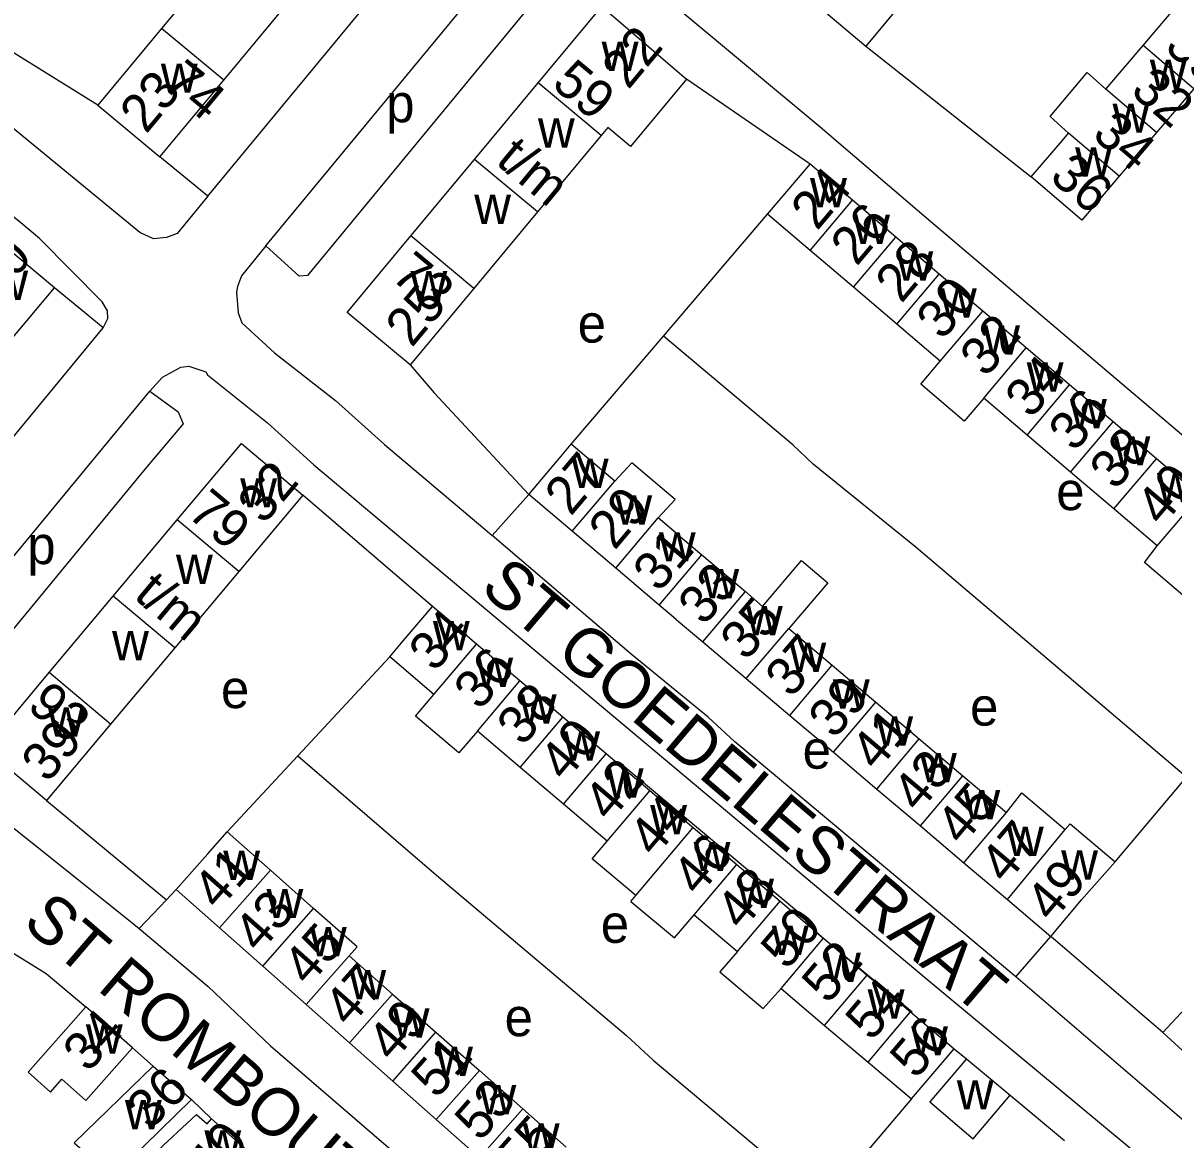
# Model space of a CAD drawing. Extents: x 161258 to 163262, y 380749 to 382054.
# Drawn here: x 162931.4 to 163052.1, y 381530.8 to 381648 of the extents above; entities that cross this region are included whole.
import ezdxf

# ---------------------------------------------------------------- set-up
doc = ezdxf.new("R2010")
doc.units = 0
for name, color, linetype in [('BLT_Basislijn', 7, 'Continuous'), ('BLT_Bebouwing', 7, 'Continuous'), ('BLT_Centroide', 7, 'Continuous'), ('BLT_Huisnummer', 7, 'Continuous'), ('BLT_Huisnummer_ tussenligend', 7, 'Continuous'), ('BLT_Huisnummer_reeks', 7, 'Continuous'), ('BLT_Onderverdeling_panden', 7, 'Continuous'), ('BLT_Straatnaam', 7, 'Continuous')]:
    doc.layers.add(name, color=color, linetype=linetype)

msp = doc.modelspace()

# ---------------------------------------------------------------- linework, layer by layer
at = {"layer": 'BLT_Basislijn'}
for p, q in [((162950.82, 381629.81), (162977.52, 381662.1)), ((162956.91, 381624.62), (162982.59, 381655.68)), ((162939.27, 381639.36), (162924.7, 381648.4)), ((163019.9, 381645.55), (163037.23, 381631.83)), ((163014.04, 381633.17), (163001.06, 381642.1)), ((162950.82, 381629.81), (162945.8, 381633.93)), ((162998.65, 381615.11), (163009.57, 381627.92)), ((162939.85, 381616.01), (162934.72, 381620.18)), ((162988.97, 381603.77), (162998.65, 381615.11)), ((162974.39, 381586.74), (162960.8, 381598.43)), ((162984.51, 381598.5), (162980.68, 381594.19)), ((162969.91, 381581.46), (162960.26, 381571.07)), ((162960.26, 381571.07), (162952.85, 381563.09)), ((163046.04, 381559.93), (163053.55, 381568.82)), ((162933.9, 381566.37), (162946.47, 381555.97)), ((162947.5, 381557.05), (162946.47, 381555.97)), ((162946.47, 381555.97), (162943.6, 381552.94)), ((163035.62, 381547.86), (163039.31, 381552.12)), ((163051.07, 381542.04), (163039.31, 381552.12)), ((162945.08, 381538.5), (162942.9, 381540.41)), ((163029.15, 381540.32), (163030.45, 381539.25)), ((163035.04, 381535.44), (163040.75, 381530.7)), ((162951.22, 381532.95), (162949.1, 381534.98)), ((163024.68, 381535.05), (163015.39, 381524.18))]:
    msp.add_line(p, q, dxfattribs=at)
for points in [[(163035.79, 381664.62), (163035.39, 381664.16), (163019.9, 381645.55)], [(162982.59, 381655.68), (162982.92, 381655.96), (162983.14, 381656.6), (162984.49, 381658.12), (162987.04, 381658.99), (162989.05, 381658.78), (162990.32, 381658.03), (162999.22, 381650.31), (163015.1, 381637.09), (163026.02, 381627.75), (163057.87, 381600.69), (163085.05, 381577.63), (163092.33, 381571.16), (163092.65, 381569.57), (163088.3, 381564.95)], [(162982.59, 381655.68), (162986.38, 381652.69), (162985.84, 381651.3), (162961.28, 381621.48), (162960.42, 381621.43), (162956.91, 381624.62)], [(163008.13, 381654.97), (163009.06, 381654.68), (163019.9, 381645.55)], [(162950.82, 381629.81), (162947.61, 381625.88), (162946.5, 381625.47), (162945.12, 381625.33), (162943.67, 381626), (162925.35, 381641.05), (162921.05, 381644.96)], [(162939.85, 381616.01), (162940.32, 381616.96), (162940.28, 381617.79), (162939.72, 381618.72), (162933.15, 381625.39), (162931.21, 381627.01), (162917.1, 381638.3)], [(162956.91, 381624.62), (162954.36, 381621.47), (162953.93, 381620.35), (162953.82, 381619.74), (162954.02, 381617.58), (162954.39, 381616.52), (162957.82, 381613.36), (162964.21, 381608.37), (162969.35, 381603.74), (162979.69, 381595.04), (162980.68, 381594.19)], [(162913.08, 381583.24), (162921.21, 381593.42), (162939.85, 381616.01)], [(163053.55, 381568.82), (163025.16, 381592.93), (163014.35, 381601.69), (163012.22, 381603.7), (162998.65, 381615.11)], [(162944.72, 381609.34), (162946.07, 381610.82), (162947.99, 381611.88), (162948.82, 381611.97), (162950.63, 381611.39), (162950.79, 381611.07), (162957.1, 381606.01), (162961.96, 381601.6), (163026.21, 381547.71), (163051.87, 381526.38), (163052.07, 381525.64), (163049.44, 381522.72)], [(162972.06, 381612.1), (162974.59, 381609.17), (162984.51, 381598.5)], [(162919.9, 381578.95), (162927.42, 381588.38), (162944.72, 381609.34)], [(162944.72, 381609.34), (162947.7, 381607.18), (162948.24, 381605.91), (162944.25, 381601.19), (162923.81, 381576.44), (162922.65, 381576.42), (162919.9, 381578.95)], [(163035.62, 381547.86), (163006.14, 381572.54), (163003.34, 381575.14), (162995.26, 381581.74), (162980.68, 381594.19)], [(162919.9, 381578.95), (162918.37, 381577.22), (162918.09, 381576.14), (162918.02, 381574.26), (162921.73, 381570.43), (162942.5, 381553.85), (162943.6, 381552.94)], [(162960.26, 381571.07), (162974.82, 381558.53), (162994.78, 381541.72), (162997.57, 381539.11), (163015.39, 381524.18)], [(162994.18, 381570.27), (163012.61, 381554.85), (163014.47, 381552.75), (163024.76, 381544.2)], [(162925.41, 381553.45), (162933.86, 381548.23), (162938.02, 381544.71)], [(162943.6, 381552.94), (162950.87, 381546.87), (162957.39, 381540.62), (162973.86, 381526.45), (163003.62, 381500.02), (163003.93, 381499.74), (163016.85, 381487.94), (163018.85, 381487.86), (163020.89, 381489.24), (163021.97, 381490.49)], [(163059.62, 381533.83), (163059.34, 381533.51), (163057.52, 381531.73), (163055.57, 381531.57), (163054.23, 381531.91), (163035.62, 381547.86)]]:
    msp.add_lwpolyline(points, dxfattribs=at)
at = {"layer": 'BLT_Bebouwing'}
for p, q in [((162952.66, 381655.46), (162945.96, 381647.41)), ((162952.49, 381641.98), (162959.19, 381650.03)), ((163049.01, 381645.64), (163052.93, 381650.24)), ((162945.96, 381647.41), (162939.27, 381639.36)), ((163045.08, 381641.04), (163049.01, 381645.64)), ((162945.8, 381633.93), (162952.49, 381641.98)), ((162978.81, 381633.68), (162985.49, 381641.71)), ((163054.32, 381641.1), (163050.4, 381636.5)), ((162939.27, 381639.36), (162945.8, 381633.93)), ((162992.12, 381636.18), (162985.44, 381628.16)), ((163050.4, 381636.5), (163046.47, 381631.9)), ((162972.12, 381625.65), (162978.81, 381633.68)), ((163018.49, 381629.39), (163014.04, 381633.17)), ((163023.05, 381625.51), (163018.49, 381629.39)), ((162985.44, 381628.16), (162978.75, 381620.13)), ((163014.04, 381624.12), (163009.57, 381627.92)), ((162934.72, 381620.18), (162928.21, 381625.65)), ((163027.6, 381621.63), (163023.05, 381625.51)), ((163032.16, 381617.75), (163027.6, 381621.63)), ((162927.99, 381612.18), (162934.72, 381620.18)), ((162978.75, 381620.13), (162972.06, 381612.1)), ((163023.15, 381616.37), (163018.59, 381620.25)), ((163036.71, 381613.88), (163032.16, 381617.75)), ((163027.7, 381612.49), (163023.15, 381616.37)), ((163041.27, 381610), (163036.71, 381613.88)), ((163045.83, 381606.12), (163041.27, 381610)), ((163036.82, 381604.73), (163032.26, 381608.61)), ((163050.38, 381602.24), (163045.83, 381606.12)), ((163041.37, 381600.86), (163036.82, 381604.73)), ((162993.54, 381599.91), (162988.97, 381603.77)), ((163054.94, 381598.36), (163050.38, 381602.24)), ((163045.93, 381596.98), (163041.37, 381600.86)), ((162960.8, 381598.43), (162954.07, 381590.42)), ((162989.08, 381594.64), (162984.51, 381598.5)), ((163050.48, 381593.1), (163045.93, 381596.98)), ((162940.9, 381587.82), (162947.62, 381595.83)), ((162999.99, 381594.44), (162998.1, 381596.04)), ((162993.64, 381590.77), (162989.08, 381594.64)), ((162999.99, 381594.44), (163002.67, 381592.18)), ((163002.67, 381592.18), (163007.24, 381588.31)), ((162998.21, 381586.9), (162993.64, 381590.77)), ((162954.07, 381590.42), (162947.35, 381582.4)), ((162934.17, 381579.8), (162940.9, 381587.82)), ((162979.03, 381582.79), (162974.39, 381586.74)), ((162999.99, 381585.39), (162998.21, 381586.9)), ((162999.99, 381585.39), (163002.78, 381583.04)), ((163011.8, 381584.44), (163016.37, 381580.58)), ((162947.35, 381582.4), (162940.62, 381574.39)), ((162983.57, 381578.93), (162979.03, 381582.79)), ((163002.78, 381583.04), (163007.34, 381579.17)), ((162974.56, 381577.52), (162969.91, 381581.46)), ((163016.37, 381580.58), (163020.94, 381576.71)), ((162988.08, 381575.14), (162983.57, 381578.93)), ((163007.34, 381579.17), (163011.91, 381575.31)), ((163020.94, 381576.71), (163025.5, 381572.85)), ((162992.64, 381571.27), (162988.08, 381575.14)), ((163011.91, 381575.31), (163016.48, 381571.44)), ((162940.62, 381574.39), (162933.9, 381566.37)), ((162983.6, 381569.86), (162979.11, 381573.66)), ((163025.5, 381572.85), (163030.07, 381568.98)), ((163016.48, 381571.44), (163021.04, 381567.58)), ((162997.21, 381567.4), (162992.64, 381571.27)), ((162988.17, 381565.99), (162983.6, 381569.86)), ((163030.07, 381568.98), (163034.64, 381565.12)), ((163000, 381565.03), (162997.21, 381567.4)), ((163021.04, 381567.58), (163025.61, 381563.71)), ((162992.73, 381562.12), (162988.17, 381565.99)), ((163000, 381565.03), (163001.77, 381563.53)), ((162957.39, 381559.07), (162952.85, 381563.09)), ((163001.77, 381563.53), (163006.33, 381559.66)), ((163025.61, 381563.71), (163030.18, 381559.85)), ((163006.33, 381559.66), (163010.9, 381555.8)), ((163030.18, 381559.85), (163034.74, 381555.98)), ((162961.93, 381555.04), (162957.39, 381559.07)), ((162952.05, 381553.03), (162947.5, 381557.05)), ((162995.23, 381555.79), (162995.73, 381556.41)), ((163010.9, 381555.8), (163015.46, 381551.93)), ((163034.74, 381555.98), (163039.31, 381552.12)), ((162966.48, 381551.01), (162961.93, 381555.04)), ((163001.86, 381554.39), (163006.42, 381550.52)), ((162956.59, 381549), (162952.05, 381553.03)), ((162965.65, 381550.08), (162966.48, 381551.01)), ((163015.46, 381551.93), (163020.03, 381548.06)), ((162965.65, 381550.08), (162970.21, 381546.06)), ((162961.14, 381544.98), (162956.59, 381549)), ((163020.03, 381548.06), (163024.59, 381544.19)), ((162970.21, 381546.06), (162974.77, 381542.05)), ((163010.99, 381546.65), (163015.55, 381542.78)), ((163055.15, 381546.46), (163051.07, 381542.04)), ((162965.69, 381540.95), (162961.14, 381544.98)), ((162942.9, 381540.41), (162938.02, 381544.71)), ((163024.59, 381544.19), (163029.15, 381540.32)), ((163015.55, 381542.78), (163020.12, 381538.91)), ((162974.77, 381542.05), (162979.32, 381538.03)), ((163051.07, 381542.04), (163056.6, 381536.92)), ((162970.23, 381536.93), (162965.69, 381540.95)), ((163020.12, 381538.91), (163024.68, 381535.05)), ((163030.45, 381539.25), (163035.04, 381535.44)), ((162945.08, 381538.5), (162949.1, 381534.98)), ((162979.32, 381538.03), (162983.88, 381534.02)), ((162974.78, 381532.9), (162970.23, 381536.93)), ((162983.88, 381534.02), (162988.43, 381530)), ((162955.59, 381529.09), (162951.22, 381532.95)), ((162979.33, 381528.88), (162974.78, 381532.9))]:
    msp.add_line(p, q, dxfattribs=at)
for points in [[(162985.49, 381641.71), (162992.18, 381649.74), (163001.06, 381642.1)], [(163041.15, 381636.44), (163039.23, 381638.19), (163043.11, 381642.78), (163045.08, 381641.04)], [(163001.06, 381642.1), (162995.18, 381635.04), (162992.81, 381637.01), (162992.12, 381636.18)], [(163037.23, 381631.83), (163040.48, 381635.64), (163041.15, 381636.44)], [(163009.57, 381627.92), (163010.8, 381629.36), (163014.04, 381633.17)], [(163046.47, 381631.9), (163042.55, 381627.3), (163037.23, 381631.83)], [(162972.06, 381612.1), (162965.43, 381617.62), (162972.12, 381625.65)], [(163018.59, 381620.25), (163014.04, 381624.12)], [(163032.26, 381608.61), (163030.22, 381606.21), (163025.67, 381610.09), (163027.7, 381612.49)], [(162947.62, 381595.83), (162954.35, 381603.85), (162960.8, 381598.43)], [(162984.51, 381598.5), (162987.74, 381602.32), (162988.97, 381603.77)], [(162998.1, 381596.04), (162999.86, 381597.97), (162995.31, 381601.82), (162993.54, 381599.91)], [(163055.04, 381589.22), (163053.65, 381587.51), (163049.12, 381591.37), (163050.48, 381593.1)], [(163007.24, 381588.31), (163009.03, 381586.74), (163013.13, 381591.57), (163015.89, 381589.24), (163011.8, 381584.44)], [(162969.91, 381581.46), (162971.15, 381582.93), (162974.39, 381586.74)], [(162933.9, 381566.37), (162927.45, 381571.78), (162934.17, 381579.8)], [(162979.11, 381573.66), (162977.18, 381571.39), (162972.63, 381575.24), (162974.56, 381577.52)], [(163034.64, 381565.12), (163036.26, 381567.18), (163040.81, 381563.33)], [(162947.5, 381557.05), (162950.82, 381560.79), (162952.85, 381563.09)], [(163040.81, 381563.33), (163041.32, 381563.94), (163046.04, 381559.93)], [(162995.73, 381556.41), (162991.18, 381560.26), (162992.73, 381562.12)], [(163039.31, 381552.12), (163042.54, 381555.94), (163046.04, 381559.93)], [(162995.23, 381555.79), (162999.79, 381551.95), (163001.86, 381554.39)], [(163006.42, 381550.52), (163004.57, 381548.4), (163009.11, 381544.54), (163010.99, 381546.65)], [(162938.02, 381544.71), (162931.96, 381537.85), (162934.31, 381535.78), (162935.5, 381537.12), (162938.02, 381534.89), (162938.02, 381534.89), (162942.9, 381540.41)], [(163024.68, 381535.05), (163025.92, 381536.51), (163029.15, 381540.32)], [(163030.45, 381539.25), (163026.59, 381534.74), (163031.14, 381530.87), (163035.04, 381535.44)], [(162945.08, 381538.5), (162936.81, 381530.43), (162938.99, 381528.52), (162937.46, 381527.03), (162939.16, 381525.28), (162949.1, 381534.98)], [(162945.11, 381529.21), (162949.64, 381533.43), (162950.77, 381532.44), (162951.22, 381532.95)]]:
    msp.add_lwpolyline(points, dxfattribs=at)
at = {"layer": 'BLT_Onderverdeling_panden'}
for p, q in [((162952.49, 381641.98), (162945.96, 381647.41)), ((163054.32, 381641.1), (163049.01, 381645.64)), ((162992.12, 381636.18), (162985.49, 381641.71)), ((163050.4, 381636.5), (163045.08, 381641.04)), ((163046.47, 381631.9), (163041.15, 381636.44)), ((162985.44, 381628.16), (162978.81, 381633.68)), ((163014.04, 381624.12), (163018.49, 381629.39)), ((162978.75, 381620.13), (162972.12, 381625.65)), ((163018.59, 381620.25), (163023.05, 381625.51)), ((163023.15, 381616.37), (163027.6, 381621.63)), ((163027.7, 381612.49), (163032.16, 381617.75)), ((163032.26, 381608.61), (163036.71, 381613.88)), ((163036.82, 381604.73), (163041.27, 381610)), ((163041.37, 381600.86), (163045.83, 381606.12)), ((163045.93, 381596.98), (163050.38, 381602.24)), ((162989.08, 381594.64), (162993.54, 381599.91)), ((163050.48, 381593.1), (163054.94, 381598.36)), ((162954.07, 381590.42), (162947.62, 381595.83)), ((162993.64, 381590.77), (162998.1, 381596.04)), ((162998.21, 381586.9), (163002.67, 381592.18)), ((163002.78, 381583.04), (163007.24, 381588.31)), ((162947.35, 381582.4), (162940.9, 381587.82)), ((163007.34, 381579.17), (163011.8, 381584.44)), ((162974.56, 381577.52), (162979.03, 381582.79)), ((162940.62, 381574.39), (162934.17, 381579.8)), ((163011.91, 381575.31), (163016.37, 381580.58)), ((162979.11, 381573.66), (162983.57, 381578.93)), ((163016.48, 381571.44), (163020.94, 381576.71)), ((162983.6, 381569.86), (162988.08, 381575.14)), ((163021.04, 381567.58), (163025.5, 381572.85)), ((162988.17, 381565.99), (162992.64, 381571.27)), ((163025.61, 381563.71), (163030.07, 381568.98)), ((162992.73, 381562.12), (162997.21, 381567.4)), ((163030.18, 381559.85), (163034.64, 381565.12)), ((162995.73, 381556.41), (163001.77, 381563.53)), ((163034.74, 381555.98), (163040.81, 381563.33)), ((163001.86, 381554.39), (163006.33, 381559.66)), ((162952.05, 381553.03), (162957.39, 381559.07)), ((163006.42, 381550.52), (163010.9, 381555.8)), ((162956.59, 381549), (162961.93, 381555.04)), ((163010.99, 381546.65), (163015.46, 381551.93)), ((162961.14, 381544.98), (162965.65, 381550.08)), ((163015.55, 381542.78), (163020.03, 381548.06)), ((162965.69, 381540.95), (162970.21, 381546.06)), ((163020.12, 381538.91), (163024.59, 381544.19)), ((162970.23, 381536.93), (162974.77, 381542.05)), ((162974.78, 381532.9), (162979.32, 381538.03)), ((162979.33, 381528.88), (162983.88, 381534.02))]:
    msp.add_line(p, q, dxfattribs=at)

# ---------------------------------------------------------------- texts
at = {"layer": 'BLT_Centroide'}
for s, p in [('w', (162992.16, 381642.95)), ('w', (163049.7, 381641.06)), ('w', (162945.89, 381640.67)), ('p', (162969.54, 381637.57)), ('w', (163045.78, 381636.47)), ('w', (162985.47, 381634.92)), ('w', (163041.85, 381631.88)), ('w', (163014.03, 381628.64)), ('w', (162978.78, 381626.91)), ('w', (163018.55, 381624.81)), ('w', (163023.09, 381620.94)), ('w', (162928.09, 381618.92)), ('w', (162972.09, 381618.88)), ('w', (163027.66, 381617.06)), ('e', (162989.64, 381614.45)), ('w', (163032.2, 381613.19)), ('w', (163036.77, 381609.31)), ('w', (163041.31, 381605.44)), ('w', (163045.88, 381601.55)), ('w', (162989.02, 381599.2)), ('w', (163050.44, 381597.67)), ('w', (162954.22, 381597.14)), ('e', (163039.87, 381596.86)), ('w', (162993.59, 381595.34)), ('p', (162931.87, 381591.19)), ('w', (162998.16, 381591.47)), ('w', (162947.48, 381589.11)), ('w', (163002.72, 381587.61)), ('w', (163007.3, 381583.73)), ('w', (162974.44, 381582.16)), ('w', (162940.77, 381581.11)), ('w', (163011.86, 381579.88)), ('w', (162979, 381578.3)), ('e', (162952.2, 381576.08)), ('w', (163016.42, 381576.02)), ('w', (162983.56, 381574.44)), ('e', (163030.83, 381574.24)), ('w', (162934.03, 381573.08)), ('w', (163020.98, 381572.14)), ('w', (162988.12, 381570.56)), ('e', (163013.25, 381569.72)), ('w', (163025.56, 381568.28)), ('w', (162992.69, 381566.69)), ('w', (163030.12, 381564.42)), ('w', (162997.25, 381562.83)), ('w', (163034.69, 381560.55)), ('w', (163001.81, 381558.97)), ('w', (162952.44, 381558.05)), ('w', (163040.39, 381558.08)), ('w', (163006.38, 381555.09)), ('w', (162956.98, 381554.03)), ('e', (162992.07, 381551.44)), ('w', (163010.02, 381550.16)), ('w', (162961.53, 381550.02)), ('w', (163015.5, 381547.34)), ('w', (162965.67, 381545.52)), ('w', (163020.08, 381543.48)), ('w', (162970.22, 381541.5)), ('e', (162981.97, 381541.64)), ('w', (162938.02, 381539.81)), ('w', (163024.64, 381539.62)), ('w', (162974.78, 381537.47)), ('w', (162979.33, 381533.45)), ('w', (163029.43, 381533.95)), ('w', (162942.12, 381531.88)), ('w', (162950.46, 381528.69)), ('w', (162983.88, 381529.42))]:
    msp.add_text(s, height=4, dxfattribs=at).set_placement(p)
at = {"layer": 'BLT_Huisnummer'}
for s, rotation, p in [('30', 319.5427, (163051.1, 381645.25)), ('36', 319.5365, (163039.03, 381631.63)), ('24', 49.7539, (163014.76, 381626.1)), ('28', 49.7593, (163023.62, 381618.47)), ('32', 49.7529, (163032.5, 381610.68)), ('36', 49.7593, (163041.8, 381602.86)), ('27', 49.7524, (162988.92, 381596.14)), ('40', 49.7593, (163050.98, 381595.02)), ('31', 49.7534, (162998.18, 381588.12)), ('35', 49.7534, (163007.34, 381580.92)), ('34', 49.7184, (162974.65, 381579.75)), ('39', 49.7544, (163016.59, 381572.73)), ('38', 49.7184, (162983.89, 381571.97)), ('43', 49.7554, (163025.41, 381564.97)), ('42', 49.7184, (162993, 381564.03)), ('46', 49.7184, (163002.3, 381556.2)), ('41', 48.4917, (162951.91, 381554.74)), ('49', 49.7515, (163039.41, 381553.46)), ('50', 49.7184, (163011.59, 381548.48)), ('45', 48.4893, (162961.37, 381546.77)), ('49', 48.49, (162970.22, 381538.78)), ('34', 48.5301, (162938.28, 381537.72)), ('56', 49.7233, (163025.15, 381537.02)), ('36', 44.326, (162944.76, 381531.71)), ('53', 48.4966, (162979.4, 381530.47)), ('40', 48.5361, (162951.3, 381525.99))]:
    msp.add_text(s, height=4, rotation=rotation, dxfattribs=at).set_placement(p)
at = {"layer": 'BLT_Huisnummer_ tussenligend'}
for s, rotation, p in [('32', 319.5427, (163047.53, 381640.65)), ('34', 319.5427, (163043.5, 381636.07)), ('26', 49.7539, (163018.92, 381622.37)), ('30', 49.7593, (163027.92, 381614.59)), ('34', 49.7529, (163037.23, 381606.36)), ('38', 49.7593, (163046.11, 381598.84)), ('29', 49.7524, (162993.52, 381592.56)), ('33', 49.7534, (163002.91, 381584.62)), ('37', 49.7534, (163012.06, 381577.03)), ('36', 49.7184, (162979.38, 381575.73)), ('41', 49.7544, (163021.04, 381569.34)), ('40', 49.7184, (162988.33, 381568.23)), ('45', 49.7554, (163030, 381561.52)), ('44', 49.7184, (162997.72, 381560.29)), ('47', 49.7554, (163034.58, 381557.49)), ('48', 49.7184, (163006.89, 381552.61)), ('43', 48.4917, (162956.2, 381550.24)), ('52', 49.7184, (163015.9, 381544.9)), ('47', 48.4893, (162965.66, 381542.45)), ('54', 49.7184, (163020.48, 381541.01)), ('51', 48.49, (162974.83, 381534.96)), ('55', 48.4966, (162983.7, 381526.6))]:
    msp.add_text(s, height=4, rotation=rotation, dxfattribs=at).set_placement(p)
at = {"layer": 'BLT_Huisnummer_reeks'}
for s, rotation, p in [('22', 50.2029, (162994.95, 381640.91)), ('74', 320.2592, (162945.9, 381641.34)), ('59', 320.2046, (162986.78, 381641.39)), ('23', 50.2554, (162944.35, 381636.26)), ('t/m', 320.2012, (162980.9, 381633.31)), ('30', 49.9298, (162928.7, 381618.82)), ('73', 320.2063, (162969.91, 381621.2)), ('25', 50.2022, (162972.23, 381613.83)), ('32', 50.0023, (162956.7, 381595.25)), ('79', 320.0018, (162948.52, 381596.3)), ('t/m', 320.0018, (162942.92, 381587.7)), ('93', 320.0018, (162931.71, 381576.1)), ('39', 50.0045, (162934.01, 381568.12))]:
    msp.add_text(s, height=4, rotation=rotation, dxfattribs=at).set_placement(p)
at = {"layer": 'BLT_Straatnaam'}
for s, height, rotation, p in [('ST GOEDELESTRAAT', 5, 319.5764, (162979.26, 381588.46)), ('ST ROMBOUTSTRAAT', 4.9999, 319.3295, (162931.22, 381553.34))]:
    msp.add_text(s, height=height, rotation=rotation, dxfattribs=at).set_placement(p)

doc.saveas('drawing.dxf')
